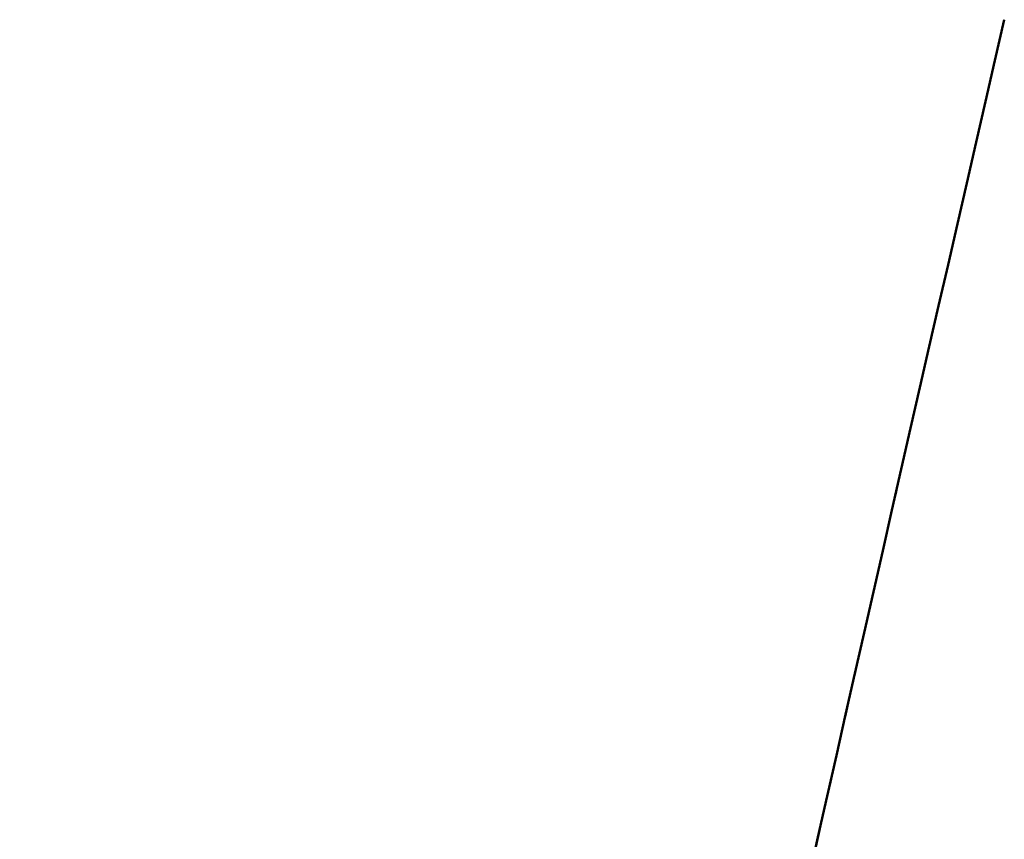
# Model space of a CAD drawing. Header units: millimetres. Extents: x 0 to 6049, y -120 to 1682.
# Tile 288 of 656: x 1993 to 1995.59, y 851.97 to 854.12. Entities that reach past the tile are written whole.
import ezdxf

# ---------------------------------------------------------------- set-up
doc = ezdxf.new("R2010")
doc.units = ezdxf.units.MM
doc.header["$LTSCALE"] = 2
doc.layers.add('Sichtbar (ISO)', color=7, linetype='Continuous', lineweight=50)
doc.layers.add('Sichtbar schmal (ISO)', color=7, linetype='Continuous', lineweight=35)

msp = doc.modelspace()

# ---------------------------------------------------------------- linework, layer by layer
at = {"layer": 'Sichtbar (ISO)'}
msp.add_open_spline([(1993.0038, 839.8704), (1993.0553, 840.6549), (1993.1395, 841.453), (1993.4497, 843.9088), (1993.7512, 845.5853), (1994.5441, 849.5455), (1995.0607, 851.8356), (1995.5868, 854.1226)], degree=3, knots=[8.437241, 8.437241, 8.437241, 8.437241, 8.681284, 8.681284, 9.187999, 9.187999, 9.893093, 9.893093, 9.893093, 9.893093], dxfattribs=at)
at = {"layer": 'Sichtbar schmal (ISO)'}
msp.add_open_spline([(1993.0269, 839.9236), (1993.0298, 839.97), (1993.0329, 840.0169), (1993.0361, 840.0644), (1993.0381, 840.093), (1993.0401, 840.1217), (1993.0421, 840.1506), (1993.0556, 840.341), (1993.0717, 840.5405), (1993.0903, 840.748), (1993.1117, 840.987), (1993.1366, 841.2367), (1993.165, 841.4984), (1993.173, 841.5729), (1993.1814, 841.6483), (1993.19, 841.7247), (1993.2117, 841.9165), (1993.2351, 842.1137), (1993.2602, 842.3146), (1993.2953, 842.5953), (1993.3336, 842.8831), (1993.3755, 843.1777), (1993.3833, 843.2325), (1993.3912, 843.2875), (1993.3992, 843.3428), (1993.4344, 843.5848), (1993.4722, 843.8318), (1993.5127, 844.0857), (1993.5586, 844.3736), (1993.6081, 844.6703), (1993.662, 844.9808), (1993.6666, 845.0069), (1993.6711, 845.033), (1993.6757, 845.0593), (1993.735, 845.3984), (1993.7996, 845.7543), (1993.8688, 846.1223), (1993.8995, 846.2855), (1993.9311, 846.4511), (1993.9633, 846.6178), (1994.0038, 846.8269), (1994.0453, 847.0379), (1994.0872, 847.2484), (1994.154, 847.5839), (1994.2221, 847.9181), (1994.2908, 848.2502), (1994.2996, 848.2926), (1994.3083, 848.335), (1994.3171, 848.3773), (1994.3948, 848.7512), (1994.4732, 849.1222), (1994.5527, 849.4933), (1994.5798, 849.6196), (1994.607, 849.7458), (1994.6343, 849.8722), (1994.6872, 850.117), (1994.7407, 850.3622), (1994.7946, 850.6077), (1994.8595, 850.9032), (1994.925, 851.1993), (1994.9916, 851.4978), (1995.0088, 851.5752), (1995.0261, 851.6527), (1995.0435, 851.7304), (1995.128, 852.1081), (1995.2142, 852.4903), (1995.3036, 852.884), (1995.3215, 852.9627), (1995.3395, 853.0418), (1995.3576, 853.1214), (1995.4302, 853.4404), (1995.5051, 853.7676), (1995.5833, 854.1073), (1995.5845, 854.1124), (1995.5856, 854.1175), (1995.5868, 854.1226)], degree=3, knots=[0.4741861, 0.4741861, 0.4741861, 0.4741861, 0.4767442, 0.4767442, 0.4767442, 0.4782791, 0.4782791, 0.4782791, 0.4883721, 0.4883721, 0.4883721, 0.5, 0.5, 0.5, 0.5033098, 0.5033098, 0.5033098, 0.5116279, 0.5116279, 0.5116279, 0.5232558, 0.5232558, 0.5232558, 0.5254187, 0.5254187, 0.5254187, 0.5348837, 0.5348837, 0.5348837, 0.545612, 0.545612, 0.545612, 0.5465116, 0.5465116, 0.5465116, 0.5581395, 0.5581395, 0.5581395, 0.5632986, 0.5632986, 0.5632986, 0.5697674, 0.5697674, 0.5697674, 0.5800781, 0.5800781, 0.5800781, 0.5813953, 0.5813953, 0.5813953, 0.5930233, 0.5930233, 0.5930233, 0.5969803, 0.5969803, 0.5969803, 0.6046512, 0.6046512, 0.6046512, 0.6138866, 0.6138866, 0.6138866, 0.6162791, 0.6162791, 0.6162791, 0.627907, 0.627907, 0.627907, 0.6302291, 0.6302291, 0.6302291, 0.6395349, 0.6395349, 0.6395349, 0.6396752, 0.6396752, 0.6396752, 0.6396752], dxfattribs=at)

doc.saveas('drawing.dxf')
